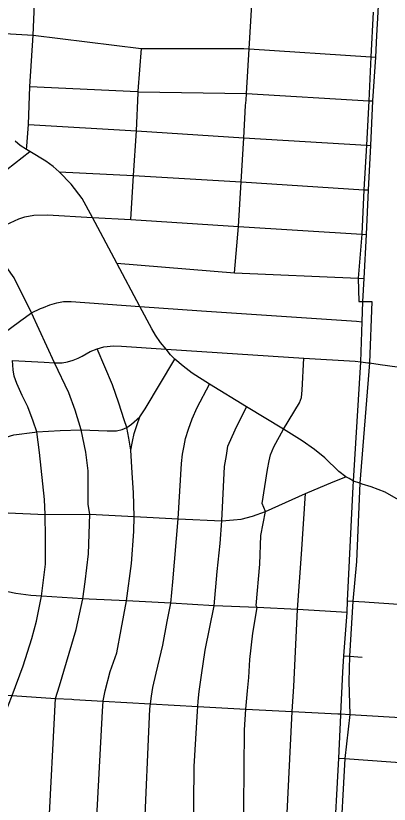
# Model space of a CAD drawing. Extents: x 1755200 to 1902939, y 644115 to 788070.
# Drawn here: x 1812308 to 1815056, y 725250 to 731049 of the extents above; entities that cross this region are included whole.
import ezdxf

# ---------------------------------------------------------------- set-up
doc = ezdxf.new("R2010")
doc.units = 0
for name, color, linetype in [('GM_X_City_Street', 7, 'Continuous'), ('GM_X_Township', 7, 'Continuous'), ('GM_X_Township_Road', 7, 'Continuous')]:
    doc.layers.add(name, color=color, linetype=linetype)

msp = doc.modelspace()

# ---------------------------------------------------------------- linework, layer by layer
at = {"layer": 'GM_X_City_Street'}
for points in [[(1812387.9, 730064.2), (1812391, 730089.2), (1812402.7, 730249.1), (1812413.2, 730528.9), (1812435.6, 730905.3), (1812466, 731596.3), (1812509.4, 732420.1), (1812551.2, 733147.8), (1812554.6, 733210.9), (1812611, 734176.1), (1812616.6, 734209.4)], [(1814965.5, 730904), (1814974.4, 731076.2), (1814992.1, 731432.4), (1815034.2, 732176.6)], [(1814002.8, 730428.7), (1814006.5, 730478.1), (1814024.8, 730804.5), (1814044.8, 731130.4), (1814068.3, 731487.2)], [(1810240.6, 731033), (1811477.9, 730967.2), (1811755.1, 730948.7), (1812100.6, 730926.1), (1812435.6, 730905.3), (1813230.1, 730807.5), (1813233.7, 730807.3), (1813987.4, 730807.1), (1814024.8, 730804.5), (1814921.5, 730747.2), (1814957.3, 730744.9)], [(1814791.4, 727587.7), (1814793.3, 727625.8), (1814846.8, 728503.3), (1814858.1, 728798.4), (1814861.3, 728946.6), (1814872, 729115.3), (1814890.2, 729438.9), (1814905, 729768.9), (1814922.1, 730095), (1814936.7, 730422), (1814957.3, 730744.9), (1814965.5, 730904)], [(1813210.3, 730493.1), (1813233.7, 730807.3)], [(1812413.2, 730528.9), (1813203.9, 730490.5), (1813210.1, 730490.2), (1814006.5, 730478.1), (1814906.8, 730422.9), (1814936.7, 730422)], [(1813155.3, 729549.4), (1813174.4, 729874.3), (1813197.6, 730202), (1813209.5, 730481.5), (1813210.1, 730490.2), (1813210.3, 730493.1)], [(1813918.9, 729158.9), (1813946.7, 729498.1), (1813965.8, 729826.2), (1813986.6, 730151.7), (1813999.6, 730387.8), (1814002.8, 730428.7)], [(1812402.7, 730249.1), (1813197.6, 730202), (1813986.6, 730151.7), (1814888, 730096), (1814922.1, 730095)], [(1814857.8, 727604.8), (1814839.4, 727610.8), (1814793.3, 727625.8), (1814762, 727644.9), (1814736, 727658.8), (1814686.5, 727697), (1814582.3, 727796.8), (1814506.8, 727859.3), (1814415.4, 727921.5), (1814277.7, 728007.7), (1814006, 728172.7), (1813734.3, 728338.5), (1813606.6, 728420.9), (1813539, 728472.2), (1813478.2, 728522.5), (1813447.4, 728555), (1813414, 728597.2), (1813374.5, 728646.6), (1813337.5, 728698.7), (1813309.8, 728745.6), (1813220.2, 728909.7), (1813052, 729229.1), (1812872.3, 729565), (1812795.9, 729703.9), (1812716.9, 729809.8), (1812628.4, 729901.8), (1812584.1, 729939.2), (1812530.3, 729979.1), (1812412.2, 730050.3), (1812387.9, 730064.2), (1812341, 730095.4), (1812303.7, 730126.7)], [(1811426.5, 729299), (1811901.5, 729654.1), (1812412.2, 730050.3)], [(1812628.4, 729901.8), (1813174.4, 729874.3), (1813965.8, 729826.2), (1814870.6, 729768.3), (1814905, 729768.9)], [(1810954.1, 728888.6), (1811026.6, 728962.4), (1811114.6, 729034.9), (1811198, 729079.7), (1811289.1, 729126), (1811372.5, 729150.7), (1811516, 729175.4), (1811655, 729187.8), (1811739.9, 729198.6), (1811908.1, 729263.4), (1812088.5, 729404.2), (1812234.2, 729511.7), (1812330.2, 729554.8), (1812374.9, 729569.7), (1812441.1, 729581.3), (1812541.6, 729584.1), (1812872.3, 729565), (1813155.3, 729549.4), (1813946.7, 729498.1), (1814855.6, 729442.7), (1814890.2, 729438.9)], [(1812424.6, 728864.5), (1812297.1, 729121.1), (1812201.1, 729255.2), (1812088.5, 729404.2), (1812064.7, 729436)], [(1813052, 729229.1), (1813918.9, 729158.9), (1814826.9, 729117.9), (1814872, 729115.3)], [(1812511.6, 728903.8), (1812558.6, 728921.9), (1812611.8, 728937.1), (1812660.5, 728946.2), (1812715.2, 728947.8), (1813220.2, 728909.7), (1813675.2, 728878.4), (1814816.4, 728801.9), (1814858.1, 728798.4)], [(1812032.4, 728553.8), (1812039.2, 728581.2), (1812345.4, 728806.4), (1812424.6, 728864.5), (1812491.7, 728896), (1812511.6, 728903.8)], [(1812550.4, 725037.5), (1812601.8, 726027.8), (1812631.3, 726120.7), (1812753.8, 726534.7), (1812801.2, 726760.9), (1812819.8, 726885.2), (1812843.7, 727092), (1812853.1, 727383.9), (1812840.9, 727455.3), (1812841.5, 727702.1), (1812824, 727839), (1812790.5, 728004), (1812744.9, 728148.5), (1812699.3, 728274.8), (1812593.6, 728495.3), (1812424.6, 728864.5)], [(1812285.6, 728514.3), (1812516.8, 728501.4), (1812593.6, 728495.3), (1812649.1, 728496), (1812688.6, 728503.7), (1812732, 728515.8), (1812767.7, 728530.3), (1812796.6, 728544.7), (1812856.7, 728578.9), (1812907.6, 728599.5), (1812955.6, 728613.6), (1813026.8, 728621.4), (1813085.8, 728618), (1813414, 728597.2), (1813939.1, 728562.4), (1814428, 728530.1), (1814805.2, 728507.6), (1814846.8, 728503.3)], [(1813002.8, 726226.6), (1813051.2, 726362.1), (1813083.3, 726534.7), (1813124.4, 726745.3), (1813160.2, 727020.4), (1813177.6, 727256), (1813179.4, 727365.3), (1813175.8, 727540.9), (1813164.8, 727687.4), (1813154, 727853.5), (1813141.1, 727940.9), (1813124.7, 728020.8), (1813106.1, 728076.3), (1813067.3, 728199.5), (1813020.2, 728334.8), (1812907.6, 728599.5)], [(1812449.8, 727987.1), (1812463.5, 727988.8), (1812635.4, 727999.3), (1812790.5, 728004), (1812916.8, 727998), (1812982.2, 727994.9), (1813050.6, 727996.4), (1813091.7, 728004.8), (1813124.7, 728020.8), (1813160.1, 728045.1), (1813220.2, 728099.1), (1813259.7, 728156.9), (1813478.2, 728522.5)], [(1814024.5, 726182.3), (1814031.9, 726313.9), (1814052.7, 726508.7), (1814084.2, 726696.7), (1814077.4, 726711.5), (1814103.5, 727014.7), (1814112.2, 727225.5), (1814145.2, 727402.5), (1814122.7, 727462.4), (1814160.5, 727710.9), (1814173.5, 727775.1), (1814183.9, 727820.2), (1814208.2, 727878.4), (1814277.7, 728007.7), (1814397.4, 728201.8), (1814411.1, 728241.3), (1814415.6, 728294.5), (1814428, 728530.1)], [(1812134.4, 725675.9), (1812201.6, 725844.6), (1812281.5, 726048.6), (1812364, 726266.5), (1812426.9, 726468.7), (1812461.5, 726595.3), (1812498.1, 726779.5), (1812528.4, 727015), (1812528.3, 727209.9), (1812523.6, 727380.1), (1812520.5, 727490.8), (1812482.1, 727835.8), (1812463.5, 727988.8), (1812436.2, 728067.1), (1812396.6, 728172.1), (1812356.3, 728256.5), (1812316.8, 728343.2), (1812297, 728398), (1812289.4, 728444.3), (1812285.6, 728514.3)], [(1814846.8, 728503.3), (1814899.1, 728496.4)], [(1814899.1, 728496.4), (1814910.5, 728494.9), (1814989.3, 728484.1), (1815114.8, 728467.1), (1815211.4, 728446.8), (1815309.8, 728419.6), (1815379.3, 728395.9), (1815457.3, 728362), (1815548.9, 728329.8), (1815666.3, 728304.4), (1815943.7, 728268.2), (1816471, 728247.3), (1817194.8, 728196.2), (1817237.9, 728192.9)], [(1813340.5, 726212.7), (1813389.6, 726420.3), (1813422.6, 726593.1), (1813450.1, 726728.6), (1813464.8, 726884.4), (1813503.1, 727349.4), (1813528.2, 727756.1), (1813536.5, 727824.6), (1813547.2, 727885.4), (1813558.6, 727940.1), (1813578.4, 728008.6), (1813605.8, 728084.6), (1813642.2, 728168.3), (1813734.3, 728338.5)], [(1813675.6, 726197.9), (1813702.7, 726382.1), (1813768.5, 726710), (1813791.1, 726960.7), (1813813.6, 727166.4), (1813824.2, 727333.5), (1813845.4, 727734.1), (1813858.7, 727813.7), (1813869.3, 727884.3), (1813922.6, 728003.1), (1814006, 728172.7)], [(1813154, 727853.5), (1813166.2, 727917.3), (1813180.7, 727976.7), (1813201.2, 728042), (1813220.2, 728099.1)], [(1811114.3, 727454.5), (1811115.3, 727455.4), (1811241.5, 727545.8), (1811342.5, 727614.2), (1811417.9, 727660.8), (1811515, 727712.1), (1811616.4, 727764.4), (1811813.5, 727828.2), (1811818.5, 727829.8), (1812082.7, 727907.7), (1812122.9, 727915.6), (1812293.2, 727967.5), (1812449.8, 727987.1)], [(1812219.7, 727394.8), (1812236.4, 727393.8), (1812252.4, 727392.9), (1812523.6, 727380.1), (1812853.1, 727383.9), (1813179.4, 727365.3), (1813503.1, 727349.4), (1813824.2, 727333.5), (1813911.7, 727341.5), (1813967.4, 727346.8), (1814049.7, 727368), (1814145.2, 727402.5), (1814440.6, 727534.5), (1814643.7, 727620.5), (1814736, 727658.8)], [(1814715.9, 726219.9), (1814721.7, 726340.8), (1814747.5, 726659.6), (1814749.1, 726746.6), (1814791.4, 727587.7)], [(1817022.3, 725800.3), (1817024.2, 725838.5), (1817023.3, 725930.5), (1817012, 726020.8), (1816994.7, 726096.3), (1816957.6, 726190.3), (1816908.5, 726288.2), (1816875.7, 726341.1), (1816837.5, 726390.5), (1816800.2, 726430.5), (1816773.3, 726458.3), (1816743.3, 726483.3), (1816699.5, 726517.3), (1816554.6, 726613.6), (1815795.9, 727074.6), (1815124, 727487.8), (1815027.3, 727544.1), (1814923.3, 727583.5), (1814857.8, 727604.8)], [(1814353.5, 726116.3), (1814380.5, 726682.6), (1814410.2, 727088.3), (1814440.6, 727534.5)], [(1812848, 726758.6), (1812801.2, 726760.9), (1812498.1, 726779.5), (1812418.8, 726784.2), (1812310, 726800.5), (1812188, 726823.8)], [(1814747.5, 726659.6), (1814380.5, 726682.6), (1814084.2, 726696.7), (1813768.5, 726710), (1813450.1, 726728.6), (1813124.4, 726745.3), (1812848, 726758.6)], [(1814749.1, 726746.6), (1814787.8, 726744.2), (1814876.8, 726738.6), (1814909.8, 726736.4)], [(1814721.7, 726340.8), (1814763.5, 726338), (1814857.6, 726331.8)], [(1812951.3, 726011.4), (1812966.4, 726083.4), (1813002.8, 726226.6)], [(1813185.5, 723798.4), (1813251.8, 724975), (1813252.9, 725000.2), (1813295.5, 725950.9), (1813298.8, 725987), (1813306.6, 726044.3), (1813317.6, 726109.1), (1813340.5, 726212.7)], [(1813535.6, 723637.6), (1813615.3, 724925.3), (1813615.9, 724979.6), (1813621.6, 725527.5), (1813646.5, 725933.2), (1813647.8, 725967.9), (1813649.5, 726007.8), (1813659.1, 726079.9), (1813675.6, 726197.9)], [(1814700.5, 725904.1), (1814701, 725913.9), (1814715.9, 726219.9)], [(1813892.2, 723609), (1813982.7, 724889.7), (1813984.1, 724943.3), (1813992.4, 725796), (1814001.1, 725949.7), (1814014.1, 726084.2), (1814024.5, 726182.3)], [(1814293.9, 724935.6), (1814343.1, 725930.6), (1814353.5, 726116.3)], [(1811890.5, 726077.8), (1811949.6, 726069.2), (1812281.5, 726048.6), (1812601.8, 726027.8), (1812719.9, 726021.7), (1812735.2, 726020.8)], [(1812735.2, 726020.8), (1812950.7, 726008.7), (1813298.8, 725987), (1813647.8, 725967.9), (1814001.1, 725949.7), (1814343.1, 725930.6), (1814679.3, 725914.8), (1814690.5, 725914.3)], [(1812897.4, 725016.9), (1812947.3, 725934), (1812950.7, 726008.7), (1812951.3, 726011.4)], [(1814690.5, 725914.3), (1814701, 725913.9), (1814766.5, 725909.9), (1815223.8, 725881.8), (1815597.9, 725861.9), (1816012.9, 725835.8), (1816704.7, 725801.1), (1816857.1, 725794.4)], [(1814648, 724917.3), (1814684.5, 725588.3), (1814700.5, 725904.1)], [(1814684.5, 725588.3), (1814730.6, 725585.1), (1815577.1, 725525.9)]]:
    msp.add_lwpolyline(points, dxfattribs=at)
at = {"layer": 'GM_X_Township'}
msp.add_lwpolyline([(1814937.1, 731076.2), (1814921.5, 730747.2), (1814906.8, 730422.9), (1814888, 730096), (1814870.7, 729768.3), (1814855.6, 729442.7), (1814826.9, 729117.9), (1814833, 728946), (1814861.2, 728946.6), (1814927.8, 728948.3), (1814910.5, 728494.9), (1814839.4, 727610.8), (1814816, 727035.4), (1814787.8, 726744.2), (1814763.5, 726338.1), (1814758.9, 726151.7), (1814766.5, 725909.9), (1814730.6, 725585.1), (1814691.9, 724915)], dxfattribs=at)
at = {"layer": 'GM_X_Township_Road'}
msp.add_lwpolyline([(1814909.8, 726736.4), (1815124.1, 726721.8)], dxfattribs=at)

doc.saveas('drawing.dxf')
